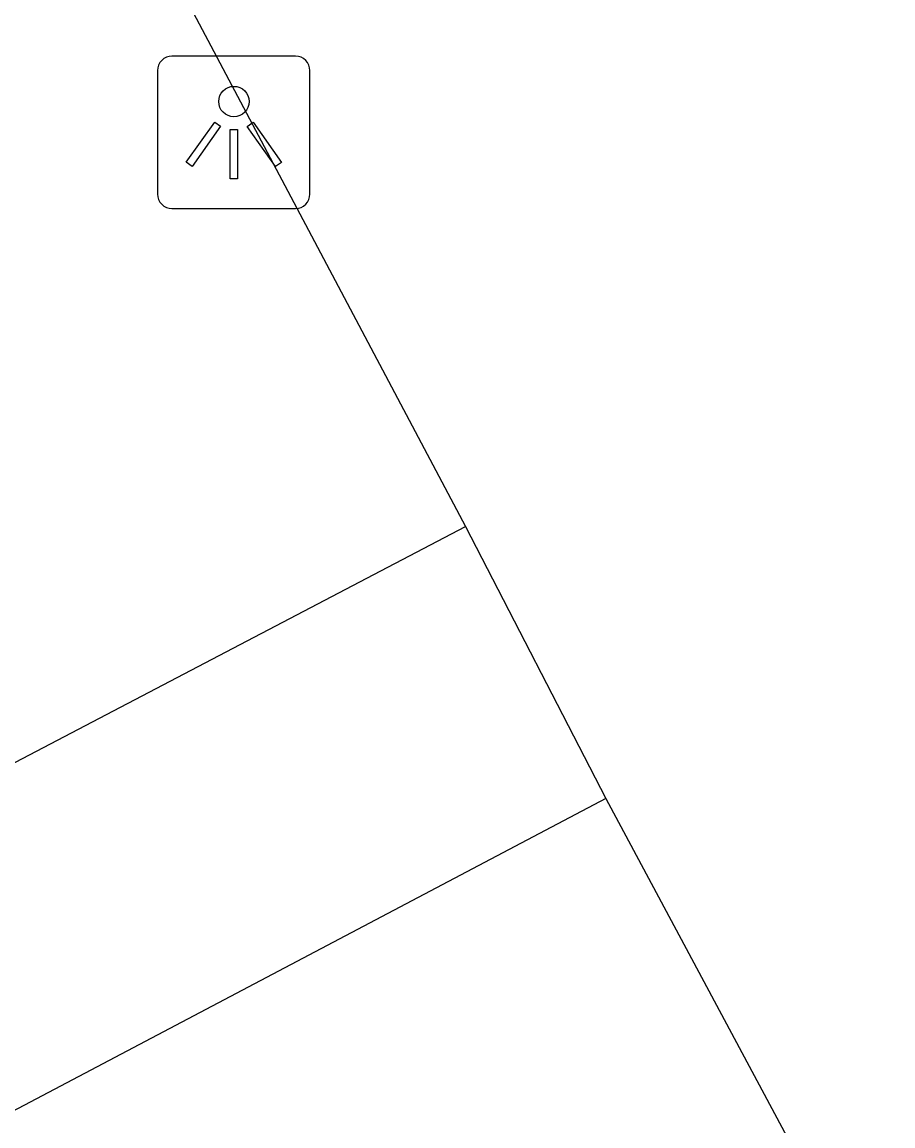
# Model space of a CAD drawing. Extents: x 162880 to 165536, y 384011 to 385179.
# Drawn here: x 163080.03 to 163085.72, y 384125.67 to 384132.89 of the extents above; entities that cross this region are included whole.
import ezdxf

# ---------------------------------------------------------------- set-up
doc = ezdxf.new("R2010")
doc.units = 0
for name, color, linetype in [('IMGEO_Groenvoorziening', 7, 'Continuous'), ('IMGEO_Lichtpunt', 7, 'Continuous'), ('IMGEO_Rijbaan_lokaal_open', 7, 'Continuous')]:
    doc.layers.add(name, color=color, linetype=linetype)

msp = doc.modelspace()

# ---------------------------------------------------------------- linework, layer by layer
at = {"layer": 'IMGEO_Groenvoorziening'}
msp.add_lwpolyline([(163082.929, 384129.591), (163083.846, 384127.811)], dxfattribs=at)
at = {"layer": 'IMGEO_Lichtpunt'}
for p, q in [((163081.8166, 384132.6671), (163081.0095, 384132.6671)), ((163081.8166, 384132.6671), (163081.0095, 384132.6671)), ((163080.9148, 384132.5725), (163080.9148, 384131.7653)), ((163080.9148, 384132.5725), (163080.9148, 384131.7653)), ((163081.9113, 384131.7653), (163081.9113, 384132.5725)), ((163081.9113, 384131.7653), (163081.9113, 384132.5725)), ((163081.0095, 384131.6707), (163081.8166, 384131.6707)), ((163081.0095, 384131.6707), (163081.8166, 384131.6707))]:
    msp.add_line(p, q, dxfattribs=at)
for points in [[(163081.2892, 384132.2358), (163081.3277, 384132.2083), (163081.1404, 384131.9459), (163081.1019, 384131.9734), (163081.2892, 384132.2358)], [(163081.5006, 384132.2081), (163081.5392, 384132.2355), (163081.7259, 384131.9726), (163081.6873, 384131.9452), (163081.5006, 384132.2081)], [(163081.3907, 384132.1881), (163081.438, 384132.1881), (163081.438, 384131.8657), (163081.3907, 384131.8657), (163081.3907, 384132.1881)]]:
    msp.add_lwpolyline(points, dxfattribs=at)
msp.add_circle((163081.4144, 384132.3704), 0.0994, dxfattribs=at)
for centre, start, end in [((163081.0095, 384132.5725), 90, 180), ((163081.0095, 384132.5725), 90, 180), ((163081.8166, 384132.5725), 0, 90), ((163081.8166, 384132.5725), 0, 90), ((163081.0095, 384131.7653), 180, 270), ((163081.0095, 384131.7653), 180, 270), ((163081.8166, 384131.7653), 270, 0), ((163081.8166, 384131.7653), 270, 360)]:
    msp.add_arc(centre, 0.0946, start, end, dxfattribs=at)
at = {"layer": 'IMGEO_Rijbaan_lokaal_open'}
for points in [[(163083.846, 384127.811), (163085.723, 384124.303), (163069.383, 384115.626), (163064.419, 384125.025), (163037.943, 384111.038), (163028.579, 384128.68), (163055.056, 384142.674), (163051.325, 384149.746), (163023.084, 384134.835), (163008.947, 384127.352), (163006.143, 384132.639), (162979.608, 384118.518), (162978.67, 384120.283)], [(163076.172, 384142.348), (163082.929, 384129.591)], [(163083.846, 384127.811), (163075.048, 384123.169), (163074.124, 384124.934), (163075.824, 384125.871), (163074.003, 384129.358), (163072.243, 384128.47), (163071.298, 384130.178), (163073.005, 384131.111), (163071.182, 384134.632), (163069.441, 384133.73), (163068.486, 384135.503), (163075.538, 384139.215), (163076.458, 384137.481), (163074.717, 384136.564), (163076.597, 384133.011), (163078.334, 384133.947), (163079.261, 384132.185), (163077.526, 384131.227), (163079.384, 384127.734), (163082.929, 384129.591)]]:
    msp.add_lwpolyline(points, dxfattribs=at)

doc.saveas('drawing.dxf')
